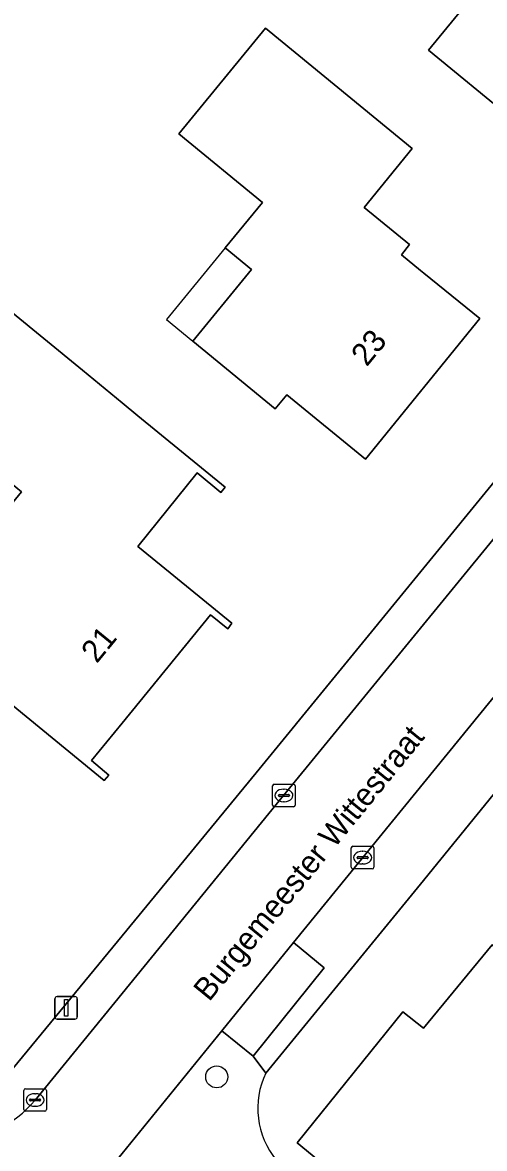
# Model space of a CAD drawing. Extents: x 159499 to 160349, y 382524 to 383273.
# Drawn here: x 159995.59 to 160016.05, y 382961.2 to 383011.11 of the extents above; entities that cross this region are included whole.
import ezdxf

# ---------------------------------------------------------------- set-up
doc = ezdxf.new("R2010")
doc.units = 0
for name, color, linetype in [('IMGEO_Boom', 7, 'Continuous'), ('IMGEO_Erf', 7, 'Continuous'), ('IMGEO_Kolk', 7, 'Continuous'), ('IMGEO_Lichtmast', 7, 'Continuous'), ('IMGEO_Openbare_ruimte_label', 7, 'Continuous'), ('IMGEO_Pand', 7, 'Continuous'), ('IMGEO_Pand_nummerreeks', 7, 'Continuous'), ('IMGEO_Pand_overbouw', 7, 'Continuous'), ('IMGEO_Parkeervlak_open', 7, 'Continuous'), ('IMGEO_Rijbaan_lokaal_open', 7, 'Continuous'), ('IMGEO_Voetpad_open', 7, 'Continuous')]:
    doc.layers.add(name, color=color, linetype=linetype)

msp = doc.modelspace()

# ---------------------------------------------------------------- linework, layer by layer
at = {"layer": 'IMGEO_Boom'}
msp.add_circle((160004.191, 382964.378), 0.489, dxfattribs=at)
at = {"layer": 'IMGEO_Erf'}
for points in [[(160052.413, 382973.653), (160074.019, 383000), (160086.515, 383015.238), (160064.154, 383036.884), (160058.252, 383028.674), (160056.791, 383026.642), (160055.985, 383025.521), (160035.23, 383000), (160013.21, 382972.924), (160006.361, 382964.545)], [(159937.661, 382989.432), (159947.551, 382981.884), (159972.788, 382962.692), (159974.862, 382962.113), (159982.324, 382962.546), (159992.571, 382963.192), (159994.756, 382964.255), (160000, 382970.621), (160005.936, 382977.853), (160024.041, 383000), (160036.566, 383015.316)], [(160028.146, 383011.474), (160028.232, 383010.766), (160027.306, 383009.661), (160026.619, 383009.6), (160026.258, 383009.888), (160021.143, 383003.663), (160017.28, 383006.838), (160013.564, 383009.891), (160017.577, 383014.775)], [(160012.916, 382957.191), (160007.749, 382961.454), (160012.437, 382967.265), (160013.346, 382966.541), (160016.393, 382970.234), (160017.292, 382969.479), (160020.71, 382973.659), (160024.597, 382970.514), (160034.771, 382962.282), (160035.463, 382963.138), (160039.738, 382959.678)]]:
    msp.add_lwpolyline(points, dxfattribs=at)
for points in [[(160006.346, 383010.863), (160008.984, 383008.702), (160012.851, 383005.533), (160010.72, 383002.916), (160012.733, 383001.277), (160012.373, 383000.812), (160013.219, 383000.124), (160013.371, 383000), (160015.849, 382997.985), (160010.776, 382991.756), (160007.292, 382994.612), (160006.785, 382993.992), (160003.13, 382996.989), (160005.599, 383000), (160005.733, 383000.164), (160004.572, 383001.116), (160006.222, 383003.131), (160002.507, 383006.178)], [(159988.303, 382988.208), (159991.605, 382985.499), (159995.547, 382990.302), (159991.259, 382993.822), (159994.989, 382998.368), (159998.247, 382995.694), (160000, 382994.256), (160000.702, 382993.68), (160004.567, 382990.508), (160004.377, 382990.277), (160003.327, 382991.149), (160000.703, 382987.888), (160001.735, 382987.044), (160004.866, 382984.483), (160004.681, 382984.243), (160003.922, 382984.861), (160000, 382980.058), (159998.643, 382978.396), (159999.406, 382977.748), (159999.206, 382977.516), (159995.341, 382980.688), (159992.465, 382983.047), (159991.323, 382981.656), (159986.305, 382985.773)]]:
    msp.add_lwpolyline(points, close=True, dxfattribs=at)
msp.add_arc((160009.628, 382962.985), 3.62, 154.4733, 219.3669, dxfattribs=at)
at = {"layer": 'IMGEO_Kolk'}
for p, q in [((160006.666, 382976.424), (160006.666, 382977.276)), ((160006.741, 382977.35), (160007.593, 382977.35)), ((160007.667, 382977.276), (160007.667, 382976.424)), ((160006.925, 382976.844), (160006.925, 382976.856)), ((160007.363, 382976.807), (160006.965, 382976.807)), ((160006.968, 382976.893), (160007.366, 382976.893)), ((160007.154, 382977.13), (160007.179, 382977.13)), ((160007.409, 382976.856), (160007.409, 382976.844)), ((160007.593, 382976.35), (160006.741, 382976.35)), ((160007.177, 382976.57), (160007.152, 382976.57)), ((160010.152, 382973.67), (160010.152, 382974.522)), ((160010.227, 382974.596), (160011.079, 382974.596)), ((160010.64, 382974.376), (160010.665, 382974.376)), ((160011.153, 382974.522), (160011.153, 382973.67)), ((160010.411, 382974.09), (160010.411, 382974.102)), ((160010.849, 382974.053), (160010.451, 382974.053)), ((160010.454, 382974.139), (160010.852, 382974.139)), ((160010.663, 382973.816), (160010.638, 382973.816)), ((160010.895, 382974.102), (160010.895, 382974.09)), ((160011.079, 382973.596), (160010.227, 382973.596)), ((159995.72, 382963.851), (159996.572, 382963.851)), ((159995.645, 382962.925), (159995.645, 382963.777)), ((159995.904, 382963.345), (159995.904, 382963.357)), ((159996.342, 382963.308), (159995.944, 382963.308)), ((159995.947, 382963.394), (159996.345, 382963.394)), ((159996.133, 382963.631), (159996.158, 382963.631)), ((159996.388, 382963.357), (159996.388, 382963.345)), ((159996.646, 382963.777), (159996.646, 382962.925)), ((159996.572, 382962.851), (159995.72, 382962.851)), ((159996.156, 382963.071), (159996.131, 382963.071))]:
    msp.add_line(p, q, dxfattribs=at)
for points in [[(160006.666, 382976.424), (160006.666, 382977.276)], [(160006.741, 382977.35), (160007.593, 382977.35)], [(160007.667, 382977.276), (160007.667, 382976.424)], [(160007.593, 382976.35), (160006.741, 382976.35)], [(160010.152, 382973.67), (160010.152, 382974.522)], [(160010.227, 382974.596), (160011.079, 382974.596)], [(160011.153, 382974.522), (160011.153, 382973.67)], [(160011.079, 382973.596), (160010.227, 382973.596)], [(159995.72, 382963.851), (159996.572, 382963.851)], [(159995.645, 382962.925), (159995.645, 382963.777)], [(159996.646, 382963.777), (159996.646, 382962.925)], [(159996.572, 382962.851), (159995.72, 382962.851)]]:
    msp.add_lwpolyline(points, dxfattribs=at)
for centre, radius, start, end in [((160006.743, 382977.274), 0.0765, 91.552, 178.448), ((160006.743, 382977.274), 0.0765, 91.552, 178.448), ((160007.591, 382977.274), 0.0765, 1.552, 88.448), ((160007.591, 382977.274), 0.0765, 1.552, 88.448), ((160006.965, 382976.853), 0.0403, 85.8775, 175.7526), ((160006.962, 382976.843), 0.0366, 178.938, 274.7102), ((160007.366, 382976.85), 0.043, 264.8664, 352.4533), ((160007.37, 382976.855), 0.0386, 1.7309, 96.639), ((160006.743, 382976.426), 0.0765, 181.552, 268.448), ((160006.743, 382976.426), 0.0765, 181.552, 268.448), ((160007.591, 382976.426), 0.0765, 271.552, 358.448), ((160007.591, 382976.426), 0.0765, 271.552, 358.448), ((160010.229, 382974.52), 0.0765, 91.552, 178.448), ((160010.229, 382974.52), 0.0765, 91.552, 178.448), ((160011.077, 382974.52), 0.0765, 1.552, 88.448), ((160011.077, 382974.52), 0.0765, 1.552, 88.448), ((160010.451, 382974.099), 0.0403, 85.8775, 175.7526), ((160010.448, 382974.089), 0.0366, 178.938, 274.7102), ((160010.852, 382974.096), 0.043, 264.8664, 352.4533), ((160010.856, 382974.101), 0.0386, 1.7309, 96.639), ((160010.229, 382973.672), 0.0765, 181.552, 268.448), ((160010.229, 382973.672), 0.0765, 181.552, 268.448), ((160011.077, 382973.672), 0.0765, 271.552, 358.448), ((160011.077, 382973.672), 0.0765, 271.552, 358.448), ((159995.722, 382963.775), 0.0765, 91.552, 178.448), ((159995.722, 382963.775), 0.0765, 91.552, 178.448), ((159996.57, 382963.775), 0.0765, 1.552, 88.448), ((159996.57, 382963.775), 0.0765, 1.552, 88.448), ((159995.944, 382963.354), 0.0403, 85.8775, 175.7526), ((159995.941, 382963.344), 0.0366, 178.938, 274.7102), ((159996.345, 382963.351), 0.043, 264.8664, 352.4533), ((159996.349, 382963.356), 0.0386, 1.7309, 96.639), ((159995.722, 382962.927), 0.0765, 181.552, 268.448), ((159995.722, 382962.927), 0.0765, 181.552, 268.448), ((159996.57, 382962.927), 0.0765, 271.552, 358.448), ((159996.57, 382962.927), 0.0765, 271.552, 358.448)]:
    msp.add_arc(centre, radius, start, end, dxfattribs=at)
for centre, major_axis, ratio, start_param, end_param in [((160007.153, 382976.85), (-0.387, 0.002), 0.722429, 4.712389, 7.853982), ((160007.178, 382976.85), (-0.39, 0.002), 0.717154, 1.570796, 4.712389), ((160010.639, 382974.096), (-0.387, 0.002), 0.722429, 4.712389, 7.853982), ((160010.664, 382974.096), (-0.39, 0.002), 0.717154, 1.570796, 4.712389), ((159996.132, 382963.351), (-0.387, 0.002), 0.722429, 4.712389, 7.853982), ((159996.157, 382963.351), (-0.39, 0.002), 0.717154, 1.570796, 4.712389)]:
    msp.add_ellipse(centre, major_axis=major_axis, ratio=ratio, start_param=start_param, end_param=end_param, dxfattribs=at)
at = {"layer": 'IMGEO_Lichtmast'}
for p, q in [((159997.022, 382967.037), (159997.022, 382967.837)), ((159997.022, 382967.837), (159997.022, 382967.037)), ((159997.122, 382967.937), (159997.912, 382967.937)), ((159997.912, 382967.937), (159997.122, 382967.937)), ((159998.012, 382967.837), (159998.012, 382967.037)), ((159998.012, 382967.037), (159998.012, 382967.837)), ((159997.912, 382966.937), (159997.122, 382966.937)), ((159997.122, 382966.937), (159997.912, 382966.937))]:
    msp.add_line(p, q, dxfattribs=at)
msp.add_lwpolyline([(159997.442, 382967.812), (159997.592, 382967.812), (159997.592, 382967.062), (159997.442, 382967.062), (159997.442, 382967.812)], dxfattribs=at)
for centre, start, end in [((159997.122, 382967.837), 90, 180), ((159997.122, 382967.837), 90, 180), ((159997.912, 382967.837), 0, 90), ((159997.912, 382967.837), 360, 90), ((159997.122, 382967.037), 180, 270), ((159997.122, 382967.037), 180, 270), ((159997.912, 382967.037), 270, 0), ((159997.912, 382967.037), 270, 0)]:
    msp.add_arc(centre, 0.1, start, end, dxfattribs=at)
at = {"layer": 'IMGEO_Pand'}
for points in [[(160026.663, 383014.101), (160026.624, 383014.376), (160028.927, 383017.161), (160028.12, 383017.82), (160025.684, 383019.808), (160023.316, 383021.728), (160021.015, 383018.927), (160018.837, 383018.735), (160017.364, 383016.942), (160017.577, 383014.775), (160013.564, 383009.891), (160017.28, 383006.838), (160021.143, 383003.663), (160026.258, 383009.888), (160026.619, 383009.6), (160027.306, 383009.661), (160028.232, 383010.766), (160028.146, 383011.474), (160026.82, 383012.513)], [(160012.851, 383005.533), (160008.984, 383008.702), (160006.346, 383010.863), (160002.507, 383006.178), (160006.222, 383003.131), (160004.572, 383001.116), (160005.733, 383000.164), (160005.599, 383000), (160003.13, 382996.989), (160006.785, 382993.992), (160007.292, 382994.612), (160010.776, 382991.756), (160015.849, 382997.985), (160013.371, 383000), (160013.219, 383000.124), (160012.373, 383000.812), (160012.733, 383001.277), (160010.72, 383002.916)], [(159995.341, 382980.688), (159999.206, 382977.516), (159999.406, 382977.748), (159998.643, 382978.396), (160000, 382980.058), (160003.922, 382984.861), (160004.681, 382984.243), (160004.866, 382984.483), (160001.735, 382987.044), (160000.703, 382987.888), (160003.327, 382991.149), (160004.377, 382990.277), (160004.567, 382990.508), (160000.702, 382993.68), (160000, 382994.256), (159998.247, 382995.694), (159994.989, 382998.368), (159991.259, 382993.822), (159995.547, 382990.302), (159991.605, 382985.499), (159988.303, 382988.208), (159986.305, 382985.773), (159991.323, 382981.656), (159992.465, 382983.047)], [(160014.004, 382951.592), (160015.375, 382953.286), (160015.521, 382953.167), (160018.929, 382957.378), (160017.918, 382958.195), (160022.074, 382963.331), (160031.282, 382955.879), (160029.96, 382954.246), (160028.799, 382952.836), (160032.064, 382950.194), (160039.738, 382959.678), (160035.463, 382963.138), (160034.771, 382962.282), (160024.597, 382970.514), (160020.71, 382973.659), (160017.292, 382969.479), (160016.393, 382970.234), (160013.346, 382966.541), (160012.437, 382967.265), (160007.749, 382961.454), (160012.916, 382957.191), (160011.986, 382956.029), (160012.771, 382955.393), (160011.78, 382954.169)]]:
    msp.add_lwpolyline(points, close=True, dxfattribs=at)
at = {"layer": 'IMGEO_Pand_overbouw'}
msp.add_lwpolyline([(160005.599, 383000), (160005.733, 383000.164), (160004.572, 383001.116), (160001.971, 382997.94), (160003.13, 382996.989)], close=True, dxfattribs=at)
at = {"layer": 'IMGEO_Parkeervlak_open'}
msp.add_lwpolyline([(160004.421, 382966.424), (160005.808, 382965.295), (160008.954, 382969.217), (160007.59, 382970.326)], close=True, dxfattribs=at)
at = {"layer": 'IMGEO_Rijbaan_lokaal_open'}
msp.add_lwpolyline([(160035.23, 383000), (160055.985, 383025.521), (160056.791, 383026.642), (160054.695, 383028.139), (160045.262, 383016.562), (160046.669, 383015.431), (160043.484, 383011.526), (160042.078, 383012.654), (160031.767, 383000), (160030.786, 382998.795), (160032.171, 382997.658), (160028.981, 382993.743), (160027.604, 382994.891), (160020, 382985.559), (160021.402, 382984.443), (160018.2, 382980.518), (160016.821, 382981.656), (160007.59, 382970.326), (160008.954, 382969.217), (160005.808, 382965.295), (160006.361, 382964.545), (160013.21, 382972.924)], close=True, dxfattribs=at)
for points in [[(160044.82, 383022.879), (160037.807, 383014.31), (160026.095, 383000), (160007.147, 382976.842), (160000, 382968.07), (159996.142, 382963.344)], [(159999.59, 382960.475), (160000, 382960.98), (160004.421, 382966.424), (160007.59, 382970.326), (160016.821, 382981.656), (160020, 382985.559), (160027.604, 382994.891), (160030.786, 382998.795)], [(160006.361, 382964.545), (160005.808, 382965.295), (160004.421, 382966.424), (160000, 382960.98), (159999.59, 382960.475)]]:
    msp.add_lwpolyline(points, dxfattribs=at)
for centre, radius, start, end in [((160009.628, 382962.985), 3.62, 154.4733, 219.3669), ((159991.996, 382966.848), 5.428, 274.9667, 319.7974)]:
    msp.add_arc(centre, radius, start, end, dxfattribs=at)
at = {"layer": 'IMGEO_Voetpad_open'}
for points in [[(160026.095, 383000), (160037.807, 383014.31), (160036.846, 383015.097), (160036.566, 383015.316), (160024.041, 383000), (160005.936, 382977.853), (160000, 382970.621), (159994.756, 382964.255), (159992.571, 382963.192), (159982.324, 382962.546), (159982.453, 382960.859), (159989.696, 382961.282), (159992.466, 382961.44)], [(159996.142, 382963.344), (160000, 382968.07), (160007.147, 382976.842), (160026.095, 383000)]]:
    msp.add_lwpolyline(points, dxfattribs=at)
msp.add_arc((159991.996, 382966.848), 5.428, 274.9667, 319.7974, dxfattribs=at)

# ---------------------------------------------------------------- texts
at = {"layer": 'IMGEO_Openbare_ruimte_label'}
msp.add_text('Burgemeester Wittestraat', height=1, rotation=50.8033, dxfattribs=at).set_placement((160003.855, 382967.675))
at = {"layer": 'IMGEO_Pand_nummerreeks'}
for s, rotation, p in [('23', 50.8401, (160010.837, 382995.822)), ('21', 50.7666, (159998.879, 382982.67))]:
    msp.add_text(s, height=1, rotation=rotation, dxfattribs=at).set_placement(p)

doc.saveas('drawing.dxf')
